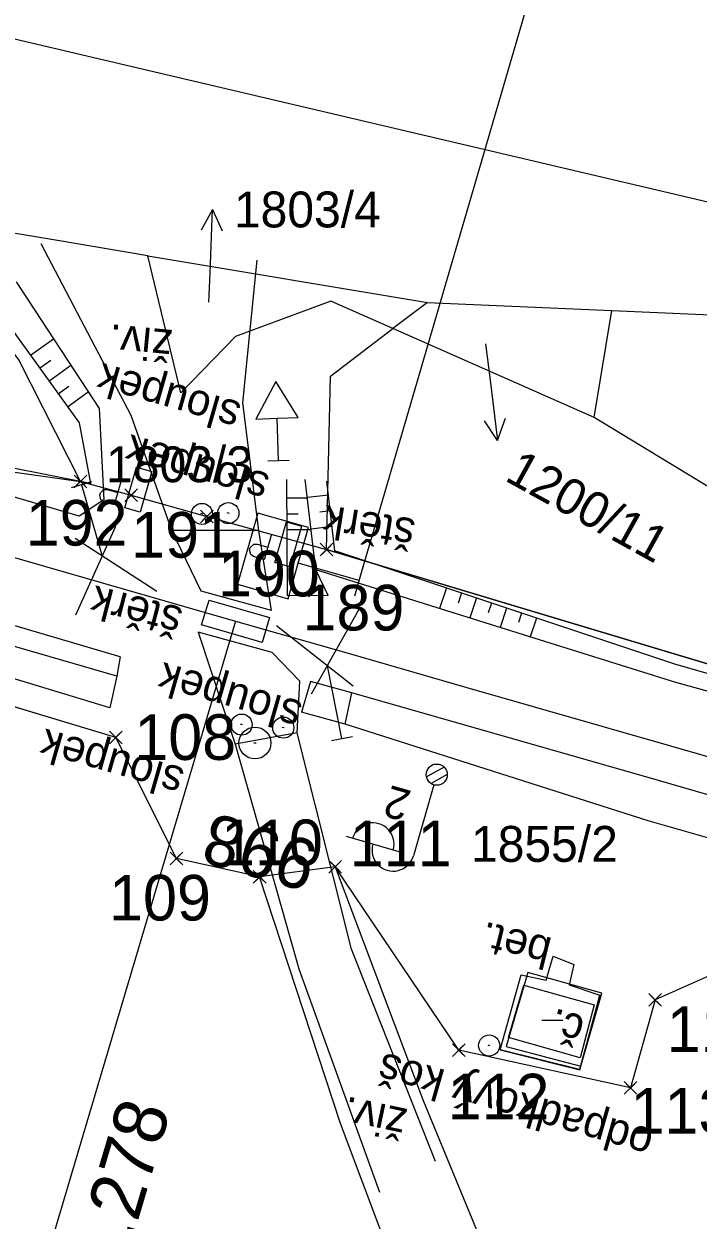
# Model space of a CAD drawing. Extents: x -779302 to -774398, y -1144902 to -1142831.
# Drawn here: x -777369.3 to -777337.4, y -1143776.9 to -1143720.2 of the extents above; entities that cross this region are included whole.
import ezdxf

# ---------------------------------------------------------------- set-up
doc = ezdxf.new("R2010")
doc.units = 0
for name, color, linetype in [('Hranice parcel', 7, 'Continuous'), ('legenda I_5_2 - Vrstva 53', 7, 'Continuous'), ('Parcelní čísla', 7, 'Continuous'), ('Pop  PČ popisy', 7, 'Continuous'), ('SŽDC', 7, 'Continuous'), ('Vnitřní kresba', 7, 'Continuous'), ('zjednodus_g_situ-seda - Vrstva 1', 7, 'Continuous'), ('zjednodus_g_situ-seda - Vrstva 14', 7, 'Continuous'), ('zjednodus_g_situ-seda - Vrstva 16', 7, 'Continuous'), ('zjednodus_g_situ-seda - Vrstva 23', 7, 'Continuous'), ('zjednodus_g_situ-seda - Vrstva 25', 7, 'Continuous'), ('zjednodus_g_situ-seda - Vrstva 33', 7, 'Continuous'), ('zjednodus_g_situ-seda - Vrstva 4', 7, 'Continuous'), ('zjednodus_g_situ-seda - Vrstva 48', 7, 'Continuous'), ('zjednodus_g_situ-seda - Vrstva 49', 7, 'Continuous'), ('zjednodus_g_situ-seda - Vrstva 50', 7, 'Continuous'), ('zjednodus_g_situ-seda - Vrstva 51', 7, 'Continuous'), ('zjednodus_g_situ-seda - Vrstva 59', 7, 'Continuous'), ('zjednodus_g_situ-seda - Vrstva 63', 7, 'Continuous'), ('zjednodus_g_situ-seda - Vrstva 7', 7, 'Continuous')]:
    doc.layers.add(name, color=color, linetype=linetype)

msp = doc.modelspace()

# ---------------------------------------------------------------- linework, layer by layer
at = {"layer": 'Hranice parcel'}
for p, q in [((-777363.43, -1143731.19), (-777350.2, -1143733.4)), ((-777350.2, -1143733.4), (-777351.84, -1143734.64)), ((-777350.2, -1143733.4), (-777341.48, -1143733.78)), ((-777342.31, -1143738.85), (-777341.48, -1143733.78)), ((-777342.31, -1143738.85), (-777351.84, -1143734.64)), ((-777327.45, -1143747.9), (-777342.31, -1143738.85)), ((-777354.56, -1143760.13), (-777358.14, -1143760.61))]:
    msp.add_line(p, q, dxfattribs=at)
for points in [[(-777358.14, -1143760.61), (-777362.08, -1143759.74), (-777364.95, -1143754.01), (-777547.63, -1143698.79)], [(-777363.43, -1143731.19), (-777367.61, -1143730.49), (-777375.98, -1143729.1)], [(-777366.62, -1143741.88), (-777369.53, -1143736.13), (-777372.68, -1143731.94), (-777375.98, -1143729.1)], [(-777351.84, -1143734.64), (-777354.77, -1143733.35), (-777359.28, -1143735.02), (-777361.87, -1143737.69), (-777363.43, -1143731.19)], [(-777400.53, -1143733.41), (-777370.73, -1143741.3), (-777366.62, -1143741.88)], [(-777341.48, -1143733.78), (-777335, -1143734.07), (-777325.2, -1143736.7)], [(-777354.97, -1143745.11), (-777354.79, -1143736.89), (-777354.11, -1143736.37), (-777351.84, -1143734.64)], [(-777366.62, -1143741.88), (-777364.22, -1143742.54), (-777360.64, -1143743.54), (-777354.97, -1143745.11)], [(-776969.85, -1143863.66), (-776987.47, -1143857.88), (-777014.89, -1143846.57), (-777042.6, -1143836.95), (-777069.03, -1143828.43), (-777082.24, -1143824.08), (-777130.76, -1143810.13), (-777274.26, -1143769.36), (-777322.71, -1143754.8), (-777354.97, -1143745.11)], [(-777349.24, -1143785.82), (-777354.31, -1143772.3), (-777358.14, -1143760.61)], [(-777321.99, -1143767.59), (-777335.02, -1143764.48), (-777339.43, -1143766.44), (-777340.59, -1143770.61), (-777348.72, -1143768.82), (-777354.56, -1143760.13)], [(-777354.56, -1143760.13), (-777350.41, -1143771.21), (-777345.05, -1143784.18), (-777331.15, -1143818.8), (-777326.6, -1143820.32)]]:
    msp.add_lwpolyline(points, dxfattribs=at)
at = {"layer": 'legenda I_5_2 - Vrstva 53'}
for points in [[(-777340.59, -1143770.61), (-777348.72, -1143768.82), (-777354.56, -1143760.13), (-777358.14, -1143760.61), (-777362.08, -1143759.74), (-777364.95, -1143754.01), (-777547.63, -1143698.79), (-777550.6, -1143697.9), (-777622.38, -1143677.44), (-777645.06, -1143671.66), (-777661.41, -1143667.34), (-777716.9, -1143658.83), (-777747.1, -1143656.66), (-777769.78, -1143657.38), (-777774.83, -1143658.21), (-777780.87, -1143658.4), (-777816.72, -1143661.12), (-777859.44, -1143665.66), (-777917.11, -1143671.65)], [(-777442.54, -1143720.48), (-777400.53, -1143733.41), (-777370.73, -1143741.3), (-777366.62, -1143741.88), (-777364.22, -1143742.54), (-777360.64, -1143743.54), (-777354.97, -1143745.11), (-777322.71, -1143754.8), (-777274.26, -1143769.36), (-777130.76, -1143810.13), (-777082.24, -1143824.08), (-777069.03, -1143828.43), (-777042.6, -1143836.95), (-777014.89, -1143846.57), (-776987.47, -1143857.88), (-776969.85, -1143863.66), (-776958.69, -1143867.83), (-776937.4, -1143878.07), (-776932.26, -1143880.54), (-776911.85, -1143884.6)], [(-777132.17, -1143818.13), (-777171.85, -1143806.53), (-777180.06, -1143803.98), (-777184.53, -1143802.76), (-777200.02, -1143798.42), (-777208.67, -1143795.71), (-777223.03, -1143791.52), (-777238.03, -1143787.25), (-777251.55, -1143783.03), (-777251.91, -1143783.05), (-777286.34, -1143773.47), (-777304.91, -1143767.08), (-777305.36, -1143768.26), (-777306.65, -1143771.6), (-777321.99, -1143767.59), (-777335.02, -1143764.48), (-777339.43, -1143766.44), (-777340.59, -1143770.61)]]:
    msp.add_lwpolyline(points, dxfattribs=at)
at = {"layer": 'Pop  PČ popisy'}
for p, q in [((-777360.375, -1143729.001), (-777360.911, -1143729.984)), ((-777360.48, -1143732), (-777360.375, -1143729.001)), ((-777360.375, -1143729.001), (-777359.91, -1143730.019)), ((-777360.54, -1143733.39), (-777360.48, -1143732)), ((-777347.46, -1143735.37), (-777347.25, -1143736.96)), ((-777347.25, -1143736.96), (-777346.884, -1143739.939)), ((-777346.884, -1143739.939), (-777347.503, -1143739.006)), ((-777346.884, -1143739.939), (-777346.509, -1143738.884))]:
    msp.add_line(p, q, dxfattribs=at)
at = {"layer": 'SŽDC'}
for p, q in [((-777366.42, -1143742.08), (-777366.92, -1143741.58)), ((-777366.42, -1143741.68), (-777366.92, -1143742.18)), ((-777366.82, -1143742.08), (-777366.32, -1143741.58)), ((-777366.82, -1143741.68), (-777366.32, -1143742.18)), ((-777366.62, -1143741.88), (-777366.62, -1143741.88)), ((-777364.02, -1143742.74), (-777364.52, -1143742.24)), ((-777364.02, -1143742.34), (-777364.52, -1143742.84)), ((-777364.42, -1143742.74), (-777363.92, -1143742.24)), ((-777364.42, -1143742.34), (-777363.92, -1143742.84)), ((-777364.22, -1143742.54), (-777364.22, -1143742.54)), ((-777360.44, -1143743.74), (-777360.94, -1143743.24)), ((-777360.44, -1143743.34), (-777360.94, -1143743.84)), ((-777360.84, -1143743.74), (-777360.34, -1143743.24)), ((-777360.84, -1143743.34), (-777360.34, -1143743.84)), ((-777360.64, -1143743.54), (-777360.64, -1143743.54)), ((-777354.77, -1143745.31), (-777355.27, -1143744.81)), ((-777355.17, -1143745.31), (-777354.67, -1143744.81)), ((-777354.77, -1143744.91), (-777355.27, -1143745.41)), ((-777355.17, -1143744.91), (-777354.67, -1143745.41)), ((-777354.97, -1143745.11), (-777354.97, -1143745.11)), ((-777364.75, -1143754.21), (-777365.25, -1143753.71)), ((-777364.75, -1143753.81), (-777365.25, -1143754.31)), ((-777365.15, -1143754.21), (-777364.65, -1143753.71)), ((-777365.15, -1143753.81), (-777364.65, -1143754.31)), ((-777364.95, -1143754.01), (-777364.95, -1143754.01)), ((-777361.88, -1143759.94), (-777362.38, -1143759.44)), ((-777361.88, -1143759.54), (-777362.38, -1143760.04)), ((-777362.28, -1143759.94), (-777361.78, -1143759.44)), ((-777362.28, -1143759.54), (-777361.78, -1143760.04)), ((-777362.08, -1143759.74), (-777362.08, -1143759.74)), ((-777354.36, -1143760.33), (-777354.86, -1143759.83)), ((-777354.36, -1143759.93), (-777354.86, -1143760.43)), ((-777354.76, -1143760.33), (-777354.26, -1143759.83)), ((-777354.76, -1143759.93), (-777354.26, -1143760.43)), ((-777357.94, -1143760.81), (-777358.44, -1143760.31)), ((-777357.94, -1143760.41), (-777358.44, -1143760.91)), ((-777358.34, -1143760.81), (-777357.84, -1143760.31)), ((-777358.34, -1143760.41), (-777357.84, -1143760.91)), ((-777358.14, -1143760.61), (-777358.14, -1143760.61)), ((-777354.56, -1143760.13), (-777354.56, -1143760.13)), ((-777339.23, -1143766.64), (-777339.73, -1143766.14)), ((-777339.23, -1143766.24), (-777339.73, -1143766.74)), ((-777339.63, -1143766.64), (-777339.13, -1143766.14)), ((-777339.63, -1143766.24), (-777339.13, -1143766.74)), ((-777339.43, -1143766.44), (-777339.43, -1143766.44)), ((-777348.52, -1143769.02), (-777349.02, -1143768.52)), ((-777348.52, -1143768.62), (-777349.02, -1143769.12)), ((-777348.92, -1143769.02), (-777348.42, -1143768.52)), ((-777348.92, -1143768.62), (-777348.42, -1143769.12)), ((-777348.72, -1143768.82), (-777348.72, -1143768.82)), ((-777340.39, -1143770.81), (-777340.89, -1143770.31)), ((-777340.79, -1143770.81), (-777340.29, -1143770.31)), ((-777340.39, -1143770.41), (-777340.89, -1143770.91)), ((-777340.79, -1143770.41), (-777340.29, -1143770.91)), ((-777340.59, -1143770.61), (-777340.59, -1143770.61))]:
    msp.add_line(p, q, dxfattribs=at)
for points in [[(-777340.59, -1143770.61), (-777348.72, -1143768.82), (-777354.56, -1143760.13), (-777358.14, -1143760.61), (-777362.08, -1143759.74), (-777364.95, -1143754.01), (-777547.63, -1143698.79), (-777550.6, -1143697.9), (-777622.38, -1143677.44), (-777645.06, -1143671.66), (-777661.41, -1143667.34), (-777716.9, -1143658.83), (-777747.1, -1143656.66), (-777769.78, -1143657.38), (-777774.83, -1143658.21), (-777780.87, -1143658.4), (-777816.72, -1143661.12), (-777859.44, -1143665.66), (-777917.11, -1143671.65)], [(-777442.54, -1143720.48), (-777400.53, -1143733.41), (-777370.73, -1143741.3), (-777366.62, -1143741.88), (-777364.22, -1143742.54), (-777360.64, -1143743.54), (-777354.97, -1143745.11), (-777322.71, -1143754.8), (-777274.26, -1143769.36), (-777130.76, -1143810.13), (-777082.24, -1143824.08), (-777069.03, -1143828.43), (-777042.6, -1143836.95), (-777014.89, -1143846.57), (-776987.47, -1143857.88), (-776969.85, -1143863.66), (-776958.69, -1143867.83), (-776937.4, -1143878.07), (-776932.26, -1143880.54), (-776911.85, -1143884.6)], [(-777132.17, -1143818.13), (-777171.85, -1143806.53), (-777180.06, -1143803.98), (-777184.53, -1143802.76), (-777200.02, -1143798.42), (-777208.67, -1143795.71), (-777223.03, -1143791.52), (-777238.03, -1143787.25), (-777251.55, -1143783.03), (-777251.91, -1143783.05), (-777286.34, -1143773.47), (-777304.91, -1143767.08), (-777305.36, -1143768.26), (-777306.65, -1143771.6), (-777321.99, -1143767.59), (-777335.02, -1143764.48), (-777339.43, -1143766.44), (-777340.59, -1143770.61)]]:
    msp.add_lwpolyline(points, dxfattribs=at)
at = {"layer": 'Vnitřní kresba'}
for p, q in [((-777400.48, -1143713.69), (-777316.11, -1143733.54)), ((-777345.45, -1143765.14), (-777346.48, -1143768.64)), ((-777341.95, -1143766.12), (-777345.45, -1143765.14)), ((-777342.94, -1143769.58), (-777341.95, -1143766.12)), ((-777346.48, -1143768.64), (-777342.94, -1143769.58))]:
    msp.add_line(p, q, dxfattribs=at)
at = {"layer": 'zjednodus_g_situ-seda - Vrstva 1'}
msp.add_lwpolyline([(-777284.379, -1143770.022), (-777293.193, -1143767.492), (-777295.095, -1143766.94), (-777310.283, -1143762.58), (-777319.984, -1143759.792), (-777330.002, -1143756.91), (-777338.686, -1143754.413), (-777348.321, -1143751.653), (-777353.336, -1143750.21), (-777355.151, -1143749.687), (-777357.834, -1143748.92), (-777360.743, -1143748.087), (-777370.172, -1143745.375), (-777379.394, -1143742.731), (-777388.509, -1143740.117), (-777398.46, -1143737.261), (-777408.968, -1143734.244), (-777420.062, -1143731.058)], dxfattribs=at)
at = {"layer": 'zjednodus_g_situ-seda - Vrstva 14'}
for p in [(-777355.74, -1143751.357), (-777354.088, -1143753.377)]:
    msp.add_line(p, (-777356.164, -1143752.81), dxfattribs=at)
for points in [[(-777284.491, -1143771.787), (-777306.509, -1143765.485), (-777320.533, -1143761.48), (-777339.263, -1143756.043), (-777353.773, -1143751.899), (-777355.74, -1143751.357)], [(-777354.088, -1143753.377), (-777353.773, -1143751.899), (-777355.74, -1143751.357)], [(-777284.495, -1143771.786), (-777306.517, -1143765.482), (-777320.527, -1143761.48), (-777339.266, -1143756.042), (-777353.773, -1143751.899)], [(-777284.995, -1143773.23), (-777306.569, -1143767.209), (-777322.587, -1143763.017), (-777331.258, -1143760.394), (-777339.751, -1143757.958), (-777354.088, -1143753.377)]]:
    msp.add_lwpolyline(points, dxfattribs=at)
at = {"layer": 'zjednodus_g_situ-seda - Vrstva 16'}
for points in [[(-777346.761, -1143768.802), (-777345.764, -1143765.249), (-777344.581, -1143765.5), (-777344.256, -1143764.374), (-777343.27, -1143764.763), (-777343.49, -1143765.72), (-777342.041, -1143766.209), (-777343.008, -1143769.738), (-777346.761, -1143768.802)], [(-777346.761, -1143768.802), (-777342.997, -1143769.75), (-777342.041, -1143766.209)]]:
    msp.add_lwpolyline(points, dxfattribs=at)
at = {"layer": 'zjednodus_g_situ-seda - Vrstva 23'}
msp.add_lwpolyline([(-777342.98, -1143769.181), (-777346.358, -1143768.213), (-777345.644, -1143765.743), (-777342.311, -1143766.672), (-777342.98, -1143769.181)], dxfattribs=at)
at = {"layer": 'zjednodus_g_situ-seda - Vrstva 25'}
for p, q in [((-777349.41, -1143755.417), (-777350.247, -1143755.881)), ((-777349.26, -1143755.762), (-777350.03, -1143756.189)), ((-777349.898, -1143756.252), (-777350.863, -1143759.616)), ((-777351.536, -1143759.423), (-777354.035, -1143758.706))]:
    msp.add_line(p, q, dxfattribs=at)
msp.add_circle((-777349.76, -1143755.771), 0.5, dxfattribs=at)
for centre, start, end in [((-777352.782, -1143759.053), 343.2912, 164.6964), ((-777351.824, -1143759.34), 163.9938, 343.9938)]:
    msp.add_arc(centre, 1, start, end, dxfattribs=at)
at = {"layer": 'zjednodus_g_situ-seda - Vrstva 33'}
for points in [[(-777363.801, -1143743.343), (-777364.517, -1143743.137), (-777363.961, -1143741.201), (-777363.245, -1143741.407)], [(-777356.707, -1143745.932), (-777357.423, -1143745.727), (-777356.869, -1143743.79), (-777356.153, -1143743.995)]]:
    msp.add_lwpolyline(points, close=True, dxfattribs=at)
for points in [[(-777364.674, -1143741.792), (-777365.02, -1143742.997), (-777365.521, -1143742.853), (-777365.658, -1143742.759), (-777365.709, -1143742.534), (-777365.678, -1143742.427), (-777365.514, -1143742.258), (-777365.35, -1143742.258), (-777364.849, -1143742.402)], [(-777357.581, -1143744.382), (-777357.926, -1143745.588), (-777358.428, -1143745.444), (-777358.565, -1143745.35), (-777358.615, -1143745.125), (-777358.585, -1143745.018), (-777358.421, -1143744.849), (-777358.257, -1143744.849), (-777357.756, -1143744.992)]]:
    msp.add_lwpolyline(points, dxfattribs=at)
at = {"layer": 'zjednodus_g_situ-seda - Vrstva 4'}
for p, q in [((-777366.094, -1143741.901), (-777367.054, -1143742.181)), ((-777366.574, -1143742.041), (-777365.587, -1143745.416)), ((-777364.954, -1143744.016), (-777366.851, -1143748.217)), ((-777363.012, -1143747.094), (-777366.874, -1143744.577)), ((-777355.685, -1143751.948), (-777353.426, -1143747.93)), ((-777359.285, -1143748.504), (-777371.965, -1143791.297)), ((-777357.349, -1143748.711), (-777353.723, -1143751.558)), ((-777354.245, -1143754.058), (-777354.932, -1143750.609)), ((-777354.735, -1143754.156), (-777353.755, -1143753.96))]:
    msp.add_line(p, q, dxfattribs=at)
msp.add_lwpolyline([(-777360.889, -1143748.677), (-777360.523, -1143747.502), (-777357.672, -1143748.321), (-777358.028, -1143749.507), (-777360.889, -1143748.677)], dxfattribs=at)
at = {"layer": 'zjednodus_g_situ-seda - Vrstva 48'}
for p, q in [((-777368.989, -1143735.909), (-777367.901, -1143735.123)), ((-777368.55, -1143736.517), (-777368.02, -1143736.134)), ((-777368.111, -1143737.125), (-777367.08, -1143736.38)), ((-777367.672, -1143737.733), (-777367.17, -1143737.371)), ((-777367.233, -1143738.341), (-777366.258, -1143737.637)), ((-777354.883, -1143742.532), (-777355.883, -1143742.649)), ((-777356.847, -1143742.661), (-777355.882, -1143742.658)), ((-777356.844, -1143743.411), (-777356.319, -1143743.409)), ((-777354.796, -1143743.277), (-777355.296, -1143743.335)), ((-777356.841, -1143744.161), (-777355.706, -1143744.157)), ((-777354.709, -1143744.022), (-777355.708, -1143744.139)), ((-777349.302, -1143746.927), (-777349.627, -1143747.899)), ((-777348.591, -1143747.164), (-777348.751, -1143747.644)), ((-777347.879, -1143747.402), (-777348.196, -1143748.348)), ((-777347.168, -1143747.64), (-777347.324, -1143748.106)), ((-777346.457, -1143747.878), (-777346.764, -1143748.797)), ((-777345.745, -1143748.116), (-777345.897, -1143748.569)), ((-777345.034, -1143748.354), (-777345.333, -1143749.247))]:
    msp.add_line(p, q, dxfattribs=at)
at = {"layer": 'zjednodus_g_situ-seda - Vrstva 49'}
for p, q in [((-777355.482, -1143746.062), (-777355.983, -1143741.795)), ((-777354.893, -1143747.29), (-777355.482, -1143746.062))]:
    msp.add_line(p, q, dxfattribs=at)
for points in [[(-777364.741, -1143750.192), (-777380.695, -1143745.492), (-777403.781, -1143738.743), (-777428.642, -1143731.614), (-777452.791, -1143724.721), (-777476.466, -1143717.874), (-777502.281, -1143710.503), (-777526.165, -1143703.616), (-777544.809, -1143698.053), (-777545.507, -1143698.502)], [(-777364.894, -1143751.109), (-777380.804, -1143746.488), (-777403.99, -1143739.886), (-777428.755, -1143732.86), (-777453.327, -1143726.056), (-777477.089, -1143719.285), (-777502.658, -1143711.96), (-777526.413, -1143705.329), (-777546.078, -1143699.473)], [(-777365.237, -1143752.609), (-777381.354, -1143747.713), (-777404.377, -1143741.251), (-777429.087, -1143734.057), (-777453.428, -1143727.228), (-777477.493, -1143720.649), (-777502.865, -1143713.48), (-777527.295, -1143706.626), (-777546.357, -1143700.415)], [(-777371.161, -1143732.901), (-777366.679, -1143739.108), (-777366.144, -1143741.972), (-777373.947, -1143740.43), (-777401.689, -1143732.39), (-777426.569, -1143724.707), (-777449.898, -1143717.119), (-777451.841, -1143717.015)], [(-777369.66, -1143732.431), (-777365.741, -1143738.429), (-777365.51, -1143742.747), (-777366.687, -1143743.534), (-777374.473, -1143741.244), (-777402.005, -1143733.17), (-777426.86, -1143725.643), (-777450.051, -1143718.16)], [(-777354.893, -1143747.29), (-777356.83, -1143747.304), (-777356.85, -1143741.795)], [(-777098.748, -1143819.433), (-777110.632, -1143815.947), (-777130.582, -1143810.071), (-777154.086, -1143803.538), (-777178.478, -1143796.218), (-777203.843, -1143789.111), (-777228.583, -1143782.142), (-777253.237, -1143774.924), (-777282.351, -1143766.11), (-777304.956, -1143759.884), (-777318.881, -1143756.191), (-777338.499, -1143750.539), (-777354.576, -1143745.163), (-777354.96, -1143741.875)], [(-777098.729, -1143820.869), (-777110.826, -1143816.864), (-777130.824, -1143811.146), (-777154.418, -1143804.458), (-777178.835, -1143797.061), (-777204.315, -1143789.84), (-777229.026, -1143782.925), (-777253.441, -1143775.847), (-777282.178, -1143767.443), (-777305.373, -1143760.987), (-777319.226, -1143756.714), (-777338.444, -1143751.408), (-777355.482, -1143746.062)], [(-777364.741, -1143750.192), (-777364.894, -1143751.109), (-777365.237, -1143752.609)]]:
    msp.add_lwpolyline(points, dxfattribs=at)
at = {"layer": 'zjednodus_g_situ-seda - Vrstva 50'}
for p, q in [((-777360.824, -1143743.435), (-777360.92, -1143743.407)), ((-777359.575, -1143743.397), (-777359.671, -1143743.369)), ((-777358.947, -1143753.414), (-777359.043, -1143753.386)), ((-777356.975, -1143753.557), (-777357.071, -1143753.529)), ((-777347.231, -1143768.611), (-777347.327, -1143768.583))]:
    msp.add_line(p, q, dxfattribs=at)
for centre in [(-777360.872, -1143743.421), (-777359.623, -1143743.383), (-777358.995, -1143753.4), (-777357.023, -1143753.543), (-777347.279, -1143768.597)]:
    msp.add_circle(centre, 0.5, dxfattribs=at)
at = {"layer": 'zjednodus_g_situ-seda - Vrstva 51'}
for p, q in [((-777357.747, -1143740.91), (-777356.747, -1143740.874)), ((-777358.183, -1143744.203), (-777362.288, -1143744.209)), ((-777357.55, -1143749.983), (-777361.056, -1143749.018)), ((-777356.368, -1143753.784), (-777359.301, -1143754.32))]:
    msp.add_line(p, q, dxfattribs=at)
for points in [[(-777362.288, -1143744.209), (-777364.221, -1143738.756), (-777368.478, -1143730.622)], [(-777358.183, -1143744.203), (-777358.938, -1143738.166), (-777358.252, -1143731.401)], [(-777357.247, -1143740.892), (-777357.318, -1143738.893), (-777356.319, -1143738.858), (-777357.38, -1143737.144), (-777358.317, -1143738.929), (-777357.318, -1143738.893)], [(-777357.576, -1143747.989), (-777360.911, -1143747.084), (-777362.288, -1143744.209)], [(-777357.576, -1143747.989), (-777358.183, -1143744.203)], [(-777361.056, -1143749.018), (-777359.301, -1143754.32)], [(-777356.368, -1143753.784), (-777356.242, -1143751.34), (-777357.55, -1143749.983)], [(-777349.813, -1143774.093), (-777353.791, -1143764.028), (-777356.368, -1143753.784)], [(-777359.301, -1143754.32), (-777356.288, -1143764.962), (-777352.465, -1143775.538)]]:
    msp.add_lwpolyline(points, dxfattribs=at)
at = {"layer": 'zjednodus_g_situ-seda - Vrstva 59'}
msp.add_line((-777344.794, -1143767.394), (-777343.794, -1143767.394), dxfattribs=at)
at = {"layer": 'zjednodus_g_situ-seda - Vrstva 63'}
msp.add_line((-777358.413, -1143754.27), (-777358.313, -1143754.27), dxfattribs=at)
msp.add_circle((-777358.363, -1143754.27), 0.756, dxfattribs=at)
at = {"layer": 'zjednodus_g_situ-seda - Vrstva 7'}
for p, q in [((-777353.427, -1143746.58), (-777338.598, -1143695.765)), ((-777353.634, -1143747.301), (-777353.22, -1143745.859))]:
    msp.add_line(p, q, dxfattribs=at)
msp.add_lwpolyline([(-777353.427, -1143746.58), (-777356.311, -1143745.753), (-777355.828, -1143744.071), (-777358.231, -1143743.381), (-777359.196, -1143746.746), (-777356.793, -1143747.435), (-777356.311, -1143745.753)], dxfattribs=at)

# ---------------------------------------------------------------- texts
at = {"layer": 'Parcelní čísla'}
for s, p in [('1803/4', (-777359.36, -1143729.85)), ('1803/3', (-777365.41, -1143741.92)), ('1855/2', (-777348.142, -1143759.899))]:
    msp.add_text(s, height=1.7, dxfattribs=at).set_placement(p)
msp.add_text('1200/11', height=1.7, rotation=331, dxfattribs=at).set_placement((-777346.603, -1143741.808))
at = {"layer": 'SŽDC'}
for s, p in [('192', (-777369.211, -1143744.919)), ('191', (-777364.22, -1143745.491)), ('190', (-777360.113, -1143747.326)), ('189', (-777356.112, -1143748.939)), ('108', (-777364.072, -1143755.072)), ('110', (-777359.971, -1143760.059)), ('111', (-777353.882, -1143760.106)), ('109', (-777365.266, -1143762.678)), ('114', (-777338.878, -1143768.901)), ('112', (-777349.247, -1143772.097)), ('113', (-777340.59, -1143772.77))]:
    msp.add_text(s, height=2.16, dxfattribs=at).set_placement(p)
at = {"layer": 'zjednodus_g_situ-seda - Vrstva 16'}
msp.add_text('bet.', height=1.5, rotation=165.9961, dxfattribs=at).set_placement((-777344.236, -1143763.525))
at = {"layer": 'zjednodus_g_situ-seda - Vrstva 23'}
msp.add_text('č.', height=1.5, rotation=164.0098, dxfattribs=at).set_placement((-777342.675, -1143767.25))
at = {"layer": 'zjednodus_g_situ-seda - Vrstva 25'}
msp.add_text('2', height=1.5, rotation=163.9938, dxfattribs=at).set_placement((-777350.896, -1143756.562))
at = {"layer": 'zjednodus_g_situ-seda - Vrstva 4'}
msp.add_text('evid. km 7,278', height=2.5, rotation=73.4951, dxfattribs=at).set_placement((-777368.519, -1143792.498))
at = {"layer": 'zjednodus_g_situ-seda - Vrstva 50'}
for s, rotation, p in [('sloupek', 163.966, (-777358.938, -1143738.166)), ('sloupek', 163.966, (-777357.598, -1143741.553)), ('sloupek', 163.9938, (-777356.041, -1143752.344)), ('sloupek', 163.9938, (-777361.63, -1143755.489)), ('odpadkový koš', 163.9938, (-777339.423, -1143772.609))]:
    msp.add_text(s, height=1.5, rotation=rotation, dxfattribs=at).set_placement(p)
at = {"layer": 'zjednodus_g_situ-seda - Vrstva 51'}
for s, rotation, p in [('živ.', 174.5775, (-777362.21, -1143734.715)), ('štěrk', 170.9671, (-777350.714, -1143743.681)), ('štěrk', 165.5312, (-777361.704, -1143747.886)), ('živ.', 168.0641, (-777351.079, -1143771.62))]:
    msp.add_text(s, height=1.5, rotation=rotation, dxfattribs=at).set_placement(p)
at = {"layer": 'zjednodus_g_situ-seda - Vrstva 63'}
msp.add_text('998', height=2.4, rotation=163.9475, dxfattribs=at).set_placement((-777355.234, -1143759.029))

doc.saveas('drawing.dxf')
